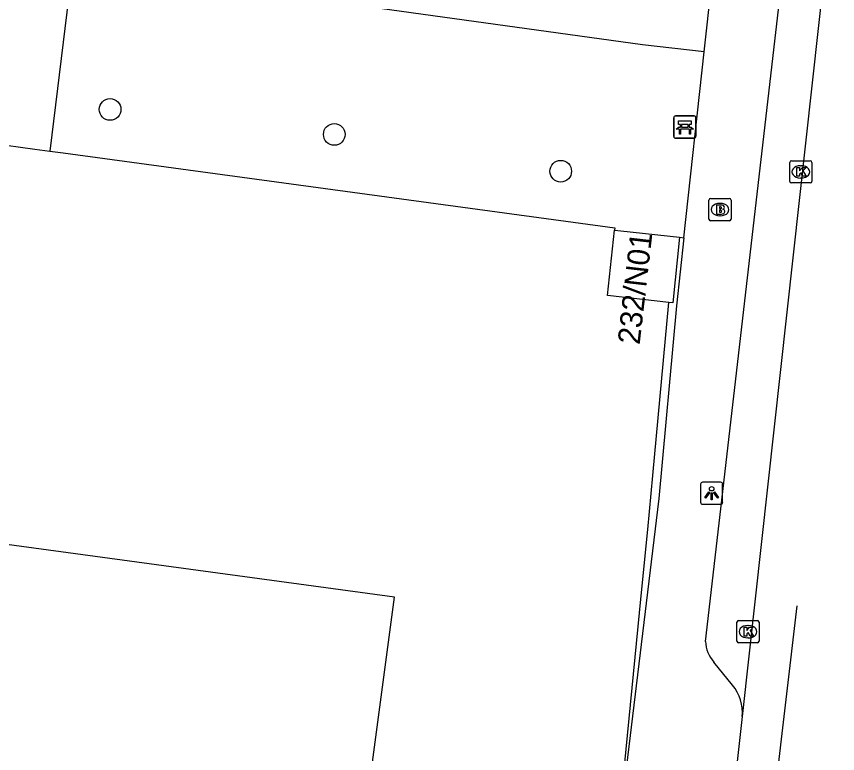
# Model space of a CAD drawing. Extents: x 161696 to 162377, y 380761 to 381673.
# Drawn here: x 162222.97 to 162259.99, y 380825.9 to 380859.12 of the extents above; entities that cross this region are included whole.
import ezdxf

# ---------------------------------------------------------------- set-up
doc = ezdxf.new("R2010")
doc.units = 0
for name, color, linetype in [('IMGEO_Bank', 7, 'Continuous'), ('IMGEO_Boom', 7, 'Continuous'), ('IMGEO_Brandkraan', 7, 'Continuous'), ('IMGEO_Groenvoorziening', 7, 'Continuous'), ('IMGEO_Hek', 7, 'Continuous'), ('IMGEO_Kolk', 7, 'Continuous'), ('IMGEO_Lichtpunt', 7, 'Continuous'), ('IMGEO_Pand', 7, 'Continuous'), ('IMGEO_Pand_nummerreeks', 7, 'Continuous'), ('IMGEO_Rijbaan_lokaal_gesloten', 7, 'Continuous'), ('IMGEO_Voetpad_open', 7, 'Continuous')]:
    doc.layers.add(name, color=color, linetype=linetype)

msp = doc.modelspace()

# ---------------------------------------------------------------- linework, layer by layer
at = {"layer": 'IMGEO_Bank'}
for p, q in [((162252.605, 380853.713), (162252.605, 380854.554)), ((162252.605, 380854.554), (162252.605, 380853.713)), ((162252.68, 380854.638), (162253.521, 380854.638)), ((162253.521, 380854.638), (162252.68, 380854.638)), ((162253.605, 380854.563), (162253.605, 380853.722)), ((162253.605, 380853.722), (162253.605, 380854.563)), ((162253.302, 380854.036), (162252.909, 380854.036)), ((162252.914, 380854.144), (162252.914, 380854.25)), ((162252.958, 380854.25), (162252.958, 380854.144)), ((162253.246, 380854.256), (162252.964, 380854.256)), ((162252.964, 380854.138), (162253.246, 380854.138)), ((162253.252, 380854.144), (162253.252, 380854.25)), ((162253.296, 380854.25), (162253.296, 380854.144)), ((162253.53, 380853.638), (162252.689, 380853.638)), ((162252.689, 380853.638), (162253.53, 380853.638))]:
    msp.add_line(p, q, dxfattribs=at)
for points in [[(162252.908, 380854.256), (162252.822, 380854.256), (162252.822, 380854.417), (162253.385, 380854.417), (162253.385, 380854.256), (162253.302, 380854.256)], [(162252.852, 380854.036), (162252.71, 380854.036), (162252.822, 380854.138), (162252.908, 380854.138)], [(162252.902, 380854.029), (162252.902, 380853.822), (162252.859, 380853.822), (162252.859, 380854.029)], [(162253.302, 380854.138), (162253.385, 380854.138), (162253.497, 380854.036), (162253.358, 380854.036)], [(162253.352, 380854.029), (162253.352, 380853.822), (162253.308, 380853.822), (162253.308, 380854.029)]]:
    msp.add_lwpolyline(points, dxfattribs=at)
for centre, radius, start, end in [((162252.683, 380854.56), 0.0779, 92.4484, 184.2845), ((162252.683, 380854.56), 0.0779, 92.4484, 184.2845), ((162253.527, 380854.56), 0.0779, 2.4484, 94.2845), ((162253.527, 380854.56), 0.0779, 2.4484, 94.2845), ((162252.852, 380854.029), 0.00671, 2.8957, 87.1043), ((162252.909, 380854.029), 0.00671, 92.8957, 177.1043), ((162252.907, 380854.249), 0.00671, 2.8957, 87.1043), ((162252.907, 380854.145), 0.00671, 272.8957, 357.1043), ((162252.964, 380854.249), 0.00671, 92.8957, 177.1043), ((162252.964, 380854.145), 0.00671, 182.8957, 267.1043), ((162253.246, 380854.249), 0.00671, 2.8957, 87.1043), ((162253.246, 380854.145), 0.00671, 272.8957, 357.1043), ((162253.303, 380854.249), 0.00671, 92.8957, 177.1043), ((162253.303, 380854.145), 0.00671, 182.8957, 267.1043), ((162253.301, 380854.029), 0.00671, 2.8957, 87.1043), ((162253.358, 380854.029), 0.00671, 92.8957, 177.1043), ((162252.683, 380853.716), 0.0779, 182.4484, 274.2845), ((162252.683, 380853.716), 0.0779, 182.4484, 274.2845), ((162253.527, 380853.716), 0.0779, 272.4484, 4.2845), ((162253.527, 380853.716), 0.0779, 272.4484, 4.2845)]:
    msp.add_arc(centre, radius, start, end, dxfattribs=at)
at = {"layer": 'IMGEO_Boom'}
for centre in [(162227.194, 380854.933), (162237.304, 380853.807), (162247.507, 380852.147)]:
    msp.add_circle(centre, 0.489, dxfattribs=at)
at = {"layer": 'IMGEO_Brandkraan'}
for p, q in [((162254.189, 380849.992), (162254.189, 380850.844)), ((162254.264, 380850.918), (162255.116, 380850.918)), ((162254.677, 380850.698), (162254.702, 380850.698)), ((162255.19, 380850.844), (162255.19, 380849.992)), ((162254.7, 380850.138), (162254.675, 380850.138)), ((162255.116, 380849.918), (162254.264, 380849.918))]:
    msp.add_line(p, q, dxfattribs=at)
for points in [[(162254.189, 380849.992), (162254.189, 380850.844)], [(162254.264, 380850.918), (162255.116, 380850.918)], [(162255.19, 380850.844), (162255.19, 380849.992)], [(162254.537, 380850.618), (162254.537, 380850.218), (162254.75, 380850.218)], [(162254.768, 380850.618), (162254.537, 380850.618)], [(162254.716, 380850.537), (162254.662, 380850.537), (162254.662, 380850.461)], [(162254.662, 380850.461), (162254.715, 380850.461)], [(162254.724, 380850.385), (162254.662, 380850.385), (162254.662, 380850.304)], [(162254.662, 380850.304), (162254.724, 380850.304)], [(162255.116, 380849.918), (162254.264, 380849.918)]]:
    msp.add_lwpolyline(points, dxfattribs=at)
for centre, radius, start, end in [((162254.266, 380850.842), 0.0765, 91.552, 178.448), ((162254.266, 380850.842), 0.0765, 91.552, 178.448), ((162255.114, 380850.842), 0.0765, 1.552, 88.448), ((162255.114, 380850.842), 0.0765, 1.552, 88.448), ((162254.717, 380850.499), 0.0379, 267.8285, 90.9355), ((162254.725, 380850.344), 0.0404, 269.8759, 90.5077), ((162254.772, 380850.473), 0.145, 59.4692, 91.5367), ((162254.797, 380850.52), 0.0922, 285.5137, 58.1501), ((162254.802, 380850.328), 0.105, 301.3115, 78.989), ((162254.266, 380849.994), 0.0765, 181.552, 268.448), ((162254.266, 380849.994), 0.0765, 181.552, 268.448), ((162254.756, 380850.469), 0.251, 268.6676, 293.5347), ((162255.114, 380849.994), 0.0765, 271.552, 358.448), ((162255.114, 380849.994), 0.0765, 271.552, 358.448)]:
    msp.add_arc(centre, radius, start, end, dxfattribs=at)
for centre, major_axis, ratio, start_param, end_param in [((162254.676, 380850.418), (-0.387, 0.002), 0.722429, 4.712389, 7.853982), ((162254.701, 380850.418), (-0.39, 0.002), 0.717154, 1.570796, 4.712389)]:
    msp.add_ellipse(centre, major_axis=major_axis, ratio=ratio, start_param=start_param, end_param=end_param, dxfattribs=at)
at = {"layer": 'IMGEO_Groenvoorziening'}
for points in [[(162224.48, 380853.054), (162225.075, 380852.974), (162249.952, 380849.592), (162249.94, 380849.486)], [(162252.862, 380849.172), (162253.066, 380849.15)]]:
    msp.add_lwpolyline(points, dxfattribs=at)
at = {"layer": 'IMGEO_Hek'}
for points in [[(162251.139, 380833.011), (162251.432, 380835.998), (162251.66, 380838.427), (162252.384, 380846.232)], [(162250.252, 380823.948), (162251.139, 380833.011)]]:
    msp.add_lwpolyline(points, dxfattribs=at)
at = {"layer": 'IMGEO_Kolk'}
for p, q in [((162257.83, 380851.691), (162257.83, 380852.543)), ((162257.905, 380852.617), (162258.757, 380852.617)), ((162258.831, 380852.543), (162258.831, 380851.691)), ((162258.318, 380852.397), (162258.343, 380852.397)), ((162258.341, 380851.837), (162258.316, 380851.837)), ((162258.757, 380851.617), (162257.905, 380851.617)), ((162255.452, 380830.966), (162255.452, 380831.818)), ((162255.527, 380831.892), (162256.379, 380831.892)), ((162256.453, 380831.818), (162256.453, 380830.966)), ((162255.94, 380831.672), (162255.965, 380831.672)), ((162255.963, 380831.112), (162255.938, 380831.112)), ((162256.379, 380830.892), (162255.527, 380830.892))]:
    msp.add_line(p, q, dxfattribs=at)
for points in [[(162257.83, 380851.691), (162257.83, 380852.543)], [(162257.905, 380852.617), (162258.757, 380852.617)], [(162258.831, 380852.543), (162258.831, 380851.691)], [(162258.151, 380852.317), (162258.274, 380852.317), (162258.274, 380852.166), (162258.404, 380852.317), (162258.568, 380852.317), (162258.422, 380852.166), (162258.575, 380851.917), (162258.423, 380851.917), (162258.338, 380852.081), (162258.274, 380852.014), (162258.274, 380851.917), (162258.151, 380851.917), (162258.151, 380852.317)], [(162258.757, 380851.617), (162257.905, 380851.617)], [(162255.452, 380830.966), (162255.452, 380831.818)], [(162255.527, 380831.892), (162256.379, 380831.892)], [(162256.453, 380831.818), (162256.453, 380830.966)], [(162255.773, 380831.592), (162255.896, 380831.592), (162255.896, 380831.441), (162256.026, 380831.592), (162256.19, 380831.592), (162256.044, 380831.441), (162256.197, 380831.192), (162256.045, 380831.192), (162255.96, 380831.356), (162255.896, 380831.289), (162255.896, 380831.192), (162255.773, 380831.192), (162255.773, 380831.592)], [(162256.379, 380830.892), (162255.527, 380830.892)]]:
    msp.add_lwpolyline(points, dxfattribs=at)
for centre, start, end in [((162257.907, 380852.541), 91.552, 178.448), ((162257.907, 380852.541), 91.552, 178.448), ((162258.755, 380852.541), 1.552, 88.448), ((162258.755, 380852.541), 1.552, 88.448), ((162257.907, 380851.693), 181.552, 268.448), ((162257.907, 380851.693), 181.552, 268.448), ((162258.755, 380851.693), 271.552, 358.448), ((162258.755, 380851.693), 271.552, 358.448), ((162255.529, 380831.816), 91.552, 178.448), ((162255.529, 380831.816), 91.552, 178.448), ((162256.377, 380831.816), 1.552, 88.448), ((162256.377, 380831.816), 1.552, 88.448), ((162255.529, 380830.968), 181.552, 268.448), ((162255.529, 380830.968), 181.552, 268.448), ((162256.377, 380830.968), 271.552, 358.448), ((162256.377, 380830.968), 271.552, 358.448)]:
    msp.add_arc(centre, 0.0765, start, end, dxfattribs=at)
for centre, major_axis, ratio, start_param, end_param in [((162258.317, 380852.117), (-0.387, 0.002), 0.722429, 4.712389, 7.853982), ((162258.342, 380852.117), (-0.39, 0.002), 0.717154, 1.570796, 4.712389), ((162255.939, 380831.392), (-0.387, 0.002), 0.722429, 4.712389, 7.853982), ((162255.964, 380831.392), (-0.39, 0.002), 0.717154, 1.570796, 4.712389)]:
    msp.add_ellipse(centre, major_axis=major_axis, ratio=ratio, start_param=start_param, end_param=end_param, dxfattribs=at)
at = {"layer": 'IMGEO_Lichtpunt'}
for p, q in [((162254.715, 380838.13), (162253.907, 380838.13)), ((162254.715, 380838.13), (162253.907, 380838.13)), ((162253.813, 380838.035), (162253.813, 380837.228)), ((162253.813, 380838.035), (162253.813, 380837.228)), ((162254.809, 380837.228), (162254.809, 380838.035)), ((162254.809, 380837.228), (162254.809, 380838.035)), ((162253.907, 380837.134), (162254.715, 380837.134)), ((162253.907, 380837.134), (162254.715, 380837.134))]:
    msp.add_line(p, q, dxfattribs=at)
for points in [[(162254.187, 380837.699), (162254.226, 380837.671), (162254.038, 380837.409), (162254, 380837.436), (162254.187, 380837.699)], [(162254.289, 380837.651), (162254.336, 380837.651), (162254.336, 380837.329), (162254.289, 380837.329), (162254.289, 380837.651)], [(162254.399, 380837.671), (162254.437, 380837.698), (162254.624, 380837.436), (162254.585, 380837.408), (162254.399, 380837.671)]]:
    msp.add_lwpolyline(points, dxfattribs=at)
msp.add_circle((162254.312, 380837.833), 0.0994, dxfattribs=at)
for centre, start, end in [((162253.907, 380838.035), 90, 180), ((162253.907, 380838.035), 90, 180), ((162254.715, 380838.035), 0, 90), ((162254.715, 380838.035), 0, 90), ((162253.907, 380837.228), 180, 270), ((162253.907, 380837.228), 180, 270), ((162254.715, 380837.228), 270, 0), ((162254.715, 380837.228), 270, 360)]:
    msp.add_arc(centre, 0.0946, start, end, dxfattribs=at)
at = {"layer": 'IMGEO_Pand'}
for points in [[(162252.862, 380849.172), (162252.559, 380846.213), (162252.384, 380846.232), (162249.624, 380846.539), (162249.94, 380849.486)], [(162249.94, 380849.486), (162250.224, 380849.456), (162252.862, 380849.172)], [(162238.687, 380823.025), (162240.024, 380832.954), (162214.898, 380836.358), (162213.16, 380836.593), (162213.13, 380836.388), (162211.444, 380836.623), (162212.131, 380841.855), (162212.407, 380843.952), (162195.62, 380846.216), (162195.166, 380846.277), (162194.74, 380843.121), (162186.673, 380844.19)]]:
    msp.add_lwpolyline(points, dxfattribs=at)
at = {"layer": 'IMGEO_Rijbaan_lokaal_gesloten'}
for points in [[(162259.989, 380866.489), (162255.69, 380827.561)], [(162251.168, 380787.021), (162253.254, 380792.139), (162255.659, 380811.188), (162258.173, 380832.558)], [(162255.69, 380827.561), (162254.411, 380816.092)]]:
    msp.add_lwpolyline(points, dxfattribs=at)
at = {"layer": 'IMGEO_Voetpad_open'}
for points in [[(162254.037, 380830.954), (162257.829, 380863.748)], [(162253.973, 380857.526), (162251.2, 380857.839), (162226.1, 380861.335), (162225.506, 380861.417), (162224.48, 380853.054)], [(162253.973, 380857.526), (162254.305, 380860.538)], [(162253.066, 380849.15), (162253.973, 380857.526)], [(162221.467, 380853.463), (162221.854, 380853.411), (162223.806, 380853.146), (162224.48, 380853.054)], [(162253.066, 380849.15), (162252.733, 380846.078), (162251.938, 380837.39), (162250.291, 380823.85)], [(162255.252, 380828.976), (162254.413, 380830.02)]]:
    msp.add_lwpolyline(points, dxfattribs=at)
for centre, radius, start, end in [((162255.48, 380830.992), 1.444, 181.5194, 222.3371), ((162253.766, 380827.741), 1.932, 354.6638, 39.735)]:
    msp.add_arc(centre, radius, start, end, dxfattribs=at)

# ---------------------------------------------------------------- texts
at = {"layer": 'IMGEO_Pand_nummerreeks'}
msp.add_text('232/N01', height=1, rotation=83.4537, dxfattribs=at).set_placement((162251.065, 380844.305))

doc.saveas('drawing.dxf')
